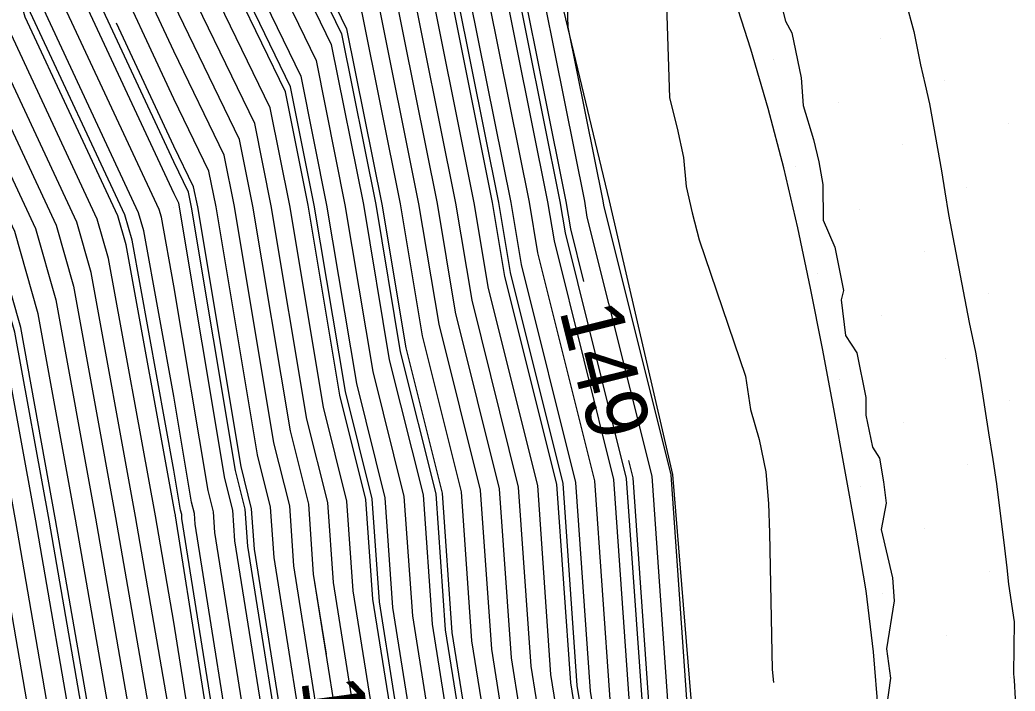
# Model space of a CAD drawing. Extents: x 2354170 to 2357230, y 866100 to 868290.
# Drawn here: x 2355304.97 to 2355337.32, y 867314.29 to 867336.1 of the extents above; entities that cross this region are included whole.
import ezdxf

# ---------------------------------------------------------------- set-up
doc = ezdxf.new("R2010")
doc.units = 0
for name, color, linetype in [('Default', 7, 'Continuous'), ('DTM Contours Major', 7, 'Continuous'), ('DTM Contours Minor', 7, 'Continuous'), ('DTM Contours Minor Text', 7, 'Continuous'), ('Exist DTM QL2 LIDAR Elevation Point', 7, 'Continuous'), ('Exist DTM Scan Elevation Point', 7, 'Continuous'), ('Exist Roads EOP', 7, 'Continuous'), ('PH Exist DTM Breakline', 7, 'Continuous')]:
    doc.layers.add(name, color=color, linetype=linetype)

msp = doc.modelspace()

# ---------------------------------------------------------------- linework, layer by layer
at = {"layer": 'Default'}
for points in [[(2355194.728, 867425.873), (2355203.967, 867420.451), (2355204.759, 867419.968), (2355215.546, 867413.395), (2355229.155, 867405.905), (2355233.984, 867403.062), (2355249.667, 867394.194), (2355258.653, 867389.057), (2355258.727, 867389.015), (2355261.386, 867386.903), (2355275.096, 867376.769), (2355281.684, 867369.726), (2355288.916, 867361.423), (2355298.503, 867349.771), (2355299.346, 867347.54), (2355303.04, 867334.535), (2355305.472, 867329.327), (2355306.138, 867327.003), (2355307.428, 867319.909), (2355309.032, 867310.676), (2355309.288, 867309.033), (2355309.726, 867299.906), (2355310.819, 867287.141), (2355311.856, 867273.989)], [(2355311.297, 867273.574), (2355310.188, 867287.632), (2355309.159, 867299.659), (2355308.746, 867308.258), (2355308.288, 867311.199), (2355306.779, 867319.882), (2355305.566, 867326.554), (2355304.8, 867329.224), (2355302.515, 867334.12), (2355299.043, 867346.344), (2355297.792, 867349.653), (2355288.811, 867360.569), (2355280.86, 867369.697), (2355274.713, 867376.269), (2355261.921, 867385.724), (2355258.255, 867388.636), (2355258.152, 867388.695), (2355249.755, 867393.495), (2355233.393, 867402.746), (2355228.876, 867405.406), (2355214.632, 867413.246), (2355204.551, 867419.389), (2355203.81, 867419.84), (2355194.048, 867425.569)], [(2355310.179, 867272.744), (2355308.928, 867288.613), (2355308.025, 867299.165), (2355307.663, 867306.709), (2355306.8, 867312.243), (2355305.482, 867319.828), (2355304.422, 867325.656), (2355303.458, 867329.019), (2355301.464, 867333.29), (2355298.436, 867343.953), (2355296.369, 867349.418), (2355288.6, 867358.86), (2355279.211, 867369.64), (2355273.947, 867375.268), (2355262.991, 867383.366), (2355257.31, 867387.879), (2355257.151, 867387.969), (2355249.929, 867392.097), (2355232.213, 867402.115), (2355228.317, 867404.408), (2355212.802, 867412.948), (2355204.133, 867418.23), (2355203.497, 867418.618), (2355192.688, 867424.961)], [(2355309.62, 867272.329), (2355308.298, 867289.104), (2355307.458, 867298.918), (2355307.121, 867305.935), (2355306.055, 867312.765), (2355304.833, 867319.801), (2355303.85, 867325.207), (2355302.787, 867328.917), (2355300.939, 867332.875), (2355298.132, 867342.758), (2355295.658, 867349.3), (2355288.495, 867358.006), (2355278.387, 867369.611), (2355273.564, 867374.768), (2355263.526, 867382.188), (2355256.838, 867387.5), (2355256.65, 867387.606), (2355250.016, 867391.398), (2355231.622, 867401.799), (2355228.038, 867403.909), (2355211.888, 867412.799), (2355203.925, 867417.65), (2355203.34, 867418.007), (2355192.009, 867424.657)], [(2355309.062, 867271.915), (2355307.667, 867289.594), (2355306.89, 867298.671), (2355306.579, 867305.16), (2355305.311, 867313.288), (2355304.185, 867319.774), (2355303.278, 867324.758), (2355302.115, 867328.814), (2355300.414, 867332.46), (2355297.828, 867341.562), (2355294.947, 867349.182), (2355288.39, 867357.152), (2355277.563, 867369.583), (2355273.181, 867374.268), (2355264.061, 867381.009), (2355256.365, 867387.121), (2355256.149, 867387.243), (2355250.103, 867390.699), (2355231.032, 867401.483), (2355227.758, 867403.41), (2355210.973, 867412.649), (2355203.716, 867417.071), (2355203.183, 867417.396), (2355191.329, 867424.353)], [(2355282.878, 867385.864), (2355282.54, 867385.36), (2355282.76, 867385.079), (2355283.173, 867383.169), (2355289.072, 867376.866), (2355292.464, 867374.185), (2355294.974, 867371.631), (2355297.38, 867368.53), (2355304.385, 867359.902), (2355308.645, 867353.167), (2355311.353, 867344.783), (2355312.436, 867342.447), (2355313.303, 867340.534), (2355315.587, 867335.818), (2355316.732, 867330.114), (2355317.511, 867325.449), (2355318.692, 867320.721), (2355319.009, 867316.194), (2355319.731, 867311.66), (2355320.166, 867304.517), (2355320.381, 867300.137), (2355320.604, 867297.426)], [(2355308.979, 867294.89), (2355308.592, 867299.412), (2355308.204, 867307.484), (2355307.544, 867311.721), (2355306.131, 867319.855), (2355304.994, 867326.105), (2355304.129, 867329.122), (2355301.99, 867333.705), (2355298.739, 867345.149), (2355297.081, 867349.535), (2355288.706, 867359.715), (2355280.036, 867369.669), (2355274.33, 867375.769), (2355267.119, 867381.099)], [(2355294.517, 867374.628), (2355296.863, 867372.241), (2355300.178, 867367.969), (2355305.215, 867361.764), (2355310.278, 867353.761), (2355312.215, 867347.765), (2355313.974, 867343.968), (2355315.383, 867340.859), (2355317.078, 867337.36), (2355318.527, 867330.141), (2355319.117, 867326.608), (2355320.55, 867320.871), (2355320.935, 867315.38), (2355321.481, 867311.955), (2355321.993, 867303.532), (2355322.159, 867300.158), (2355323.164, 867287.932), (2355324.04, 867281.913)], [(2355300.64, 867373.462), (2355305.773, 867366.847), (2355306.876, 867365.488), (2355313.544, 867354.948), (2355313.938, 867353.727), (2355317.051, 867347.009), (2355319.545, 867341.508), (2355320.06, 867340.445), (2355322.118, 867330.194), (2355322.33, 867328.925), (2355324.266, 867321.173), (2355324.787, 867313.752), (2355324.979, 867312.545), (2355325.647, 867301.56), (2355325.714, 867300.2), (2355326.119, 867295.271), (2355327.988, 867282.433), (2355328.31, 867280.548), (2355330.802, 867260.01)], [(2355301.27, 867373.665), (2355306.706, 867366.66), (2355307.153, 867366.109), (2355314.088, 867355.146), (2355314.225, 867354.721), (2355317.564, 867347.516), (2355320.238, 867341.616), (2355320.557, 867340.959), (2355322.717, 867330.203), (2355322.866, 867329.311), (2355323.291, 867327.608)], [(2355319.643, 867280.272), (2355319.601, 867280.761), (2355318.011, 867300.109), (2355317.729, 867305.831), (2355317.399, 867311.266), (2355316.442, 867317.28), (2355316.214, 867320.52), (2355315.369, 867323.905), (2355314.338, 867330.079), (2355313.598, 867333.762), (2355310.529, 867340.101), (2355310.384, 867340.419), (2355310.204, 867340.808), (2355306.468, 867352.375), (2355303.277, 867357.419), (2355293.65, 867369.278), (2355292.456, 867370.817), (2355291.21, 867372.085), (2355290.32, 867372.788)], [(2355300.018, 867371.22), (2355302.975, 867367.408), (2355306.046, 867363.626), (2355311.911, 867354.354), (2355313.077, 867350.746), (2355315.513, 867345.488), (2355317.464, 867341.183), (2355318.569, 867338.903), (2355320.323, 867330.167), (2355320.724, 867327.767), (2355322.408, 867321.022), (2355322.861, 867314.566), (2355323.23, 867312.25), (2355323.82, 867302.546), (2355323.936, 867300.179), (2355324.641, 867291.602), (2355326.061, 867281.851), (2355326.643, 867278.442), (2355326.807, 867277.088)], [(2355301.11, 867367.782), (2355305.492, 867362.385), (2355310.822, 867353.959), (2355312.502, 867348.758), (2355314.487, 867344.475), (2355316.077, 867340.967), (2355317.575, 867337.874), (2355319.126, 867330.15), (2355319.653, 867326.994), (2355321.169, 867320.922), (2355321.577, 867315.109), (2355322.064, 867312.053), (2355322.602, 867303.203), (2355322.751, 867300.165), (2355323.656, 867289.155), (2355324.776, 867281.463), (2355325.532, 867277.037), (2355327.194, 867263.344)], [(2355302.043, 867367.595), (2355305.769, 867363.006), (2355311.367, 867354.156), (2355312.789, 867349.752), (2355315, 867344.981), (2355316.771, 867341.075), (2355318.072, 867338.389), (2355319.724, 867330.158), (2355320.188, 867327.38), (2355321.789, 867320.972), (2355322.219, 867314.837), (2355322.647, 867312.152), (2355323.211, 867302.875), (2355323.344, 867300.172), (2355324.149, 867290.378), (2355325.418, 867281.657), (2355326.087, 867277.74), (2355327.915, 867262.677)], [(2355303.908, 867367.221), (2355306.322, 867364.247), (2355312.455, 867354.552), (2355313.364, 867351.74), (2355316.025, 867345.995), (2355318.158, 867341.292), (2355319.066, 867339.417), (2355320.921, 867330.176), (2355321.259, 867328.153), (2355323.027, 867321.072), (2355323.503, 867314.294), (2355323.813, 867312.348), (2355324.429, 867302.218), (2355324.529, 867300.186), (2355325.134, 867292.825), (2355326.703, 867282.045), (2355327.198, 867279.144), (2355329.359, 867261.344)], [(2355304.841, 867367.034), (2355306.599, 867364.868), (2355313, 867354.75), (2355313.651, 867352.733), (2355316.538, 867346.502), (2355318.851, 867341.4), (2355319.563, 867339.931), (2355321.52, 867330.185), (2355321.795, 867328.539), (2355323.647, 867321.122), (2355324.145, 867314.023), (2355324.396, 867312.447), (2355325.038, 867301.889), (2355325.121, 867300.193), (2355325.627, 867294.048), (2355327.345, 867282.239), (2355327.754, 867279.846), (2355330.081, 867260.677)], [(2355304.938, 867361.144), (2355309.734, 867353.563), (2355311.928, 867346.771), (2355313.461, 867343.461), (2355314.69, 867340.75), (2355316.581, 867336.846), (2355317.929, 867330.132), (2355318.582, 867326.222), (2355319.931, 867320.821), (2355320.293, 867315.652), (2355320.897, 867311.857), (2355321.384, 867303.86), (2355321.566, 867300.151), (2355322.671, 867286.709), (2355323.491, 867281.075), (2355324.421, 867275.633)], [(2355304.661, 867360.523), (2355309.19, 867353.365), (2355311.64, 867345.777), (2355312.949, 867342.954), (2355313.996, 867340.642), (2355316.084, 867336.332), (2355317.331, 867330.123), (2355318.046, 867325.836), (2355319.311, 867320.771), (2355319.651, 867315.923), (2355320.314, 867311.758), (2355320.775, 867304.189), (2355320.974, 867300.144), (2355322.179, 867285.486), (2355322.849, 867280.881), (2355323.865, 867274.931)], [(2355304.108, 867359.282), (2355308.101, 867352.969), (2355311.066, 867343.79), (2355311.923, 867341.94), (2355312.609, 867340.426), (2355315.09, 867335.304), (2355316.134, 867330.105), (2355316.975, 867325.063), (2355318.072, 867320.671), (2355318.368, 867316.466), (2355319.148, 867311.562), (2355319.557, 867304.846), (2355319.788, 867300.13), (2355321.193, 867283.039), (2355321.564, 867280.494), (2355322.754, 867273.527)], [(2355303.831, 867358.661), (2355307.557, 867352.771), (2355310.779, 867342.796), (2355311.41, 867341.433), (2355311.916, 867340.317), (2355314.593, 867334.79), (2355315.535, 867330.097), (2355316.44, 867324.677), (2355317.453, 867320.62), (2355317.726, 867316.737), (2355318.565, 867311.463), (2355318.948, 867305.174), (2355319.196, 867300.123), (2355320.701, 867281.816), (2355320.922, 867280.3), (2355322.199, 867272.824)], [(2355303.554, 867358.04), (2355307.012, 867352.573), (2355310.492, 867341.802), (2355310.897, 867340.926), (2355311.222, 867340.209), (2355314.095, 867334.276), (2355314.937, 867330.088), (2355315.905, 867324.291), (2355316.834, 867320.57), (2355317.084, 867317.009), (2355317.982, 867311.365), (2355318.339, 867305.503), (2355318.603, 867300.116), (2355320.208, 867280.593), (2355320.279, 867280.106), (2355321.643, 867272.122)], [(2355319.975, 867273.978), (2355319.122, 867279.381), (2355319.013, 867280.763), (2355318.892, 867282.181), (2355317.418, 867300.102), (2355317.12, 867306.16), (2355316.816, 867311.168), (2355315.8, 867317.552), (2355315.595, 867320.47), (2355314.834, 867323.519), (2355313.74, 867330.07), (2355313.101, 867333.248), (2355309.975, 867339.704), (2355309.869, 867339.931), (2355309.794, 867340.195), (2355305.924, 867352.178), (2355303.001, 867356.799)], [(2355319.975, 867270.024), (2355318.563, 867278.966), (2355318.383, 867281.253), (2355318.182, 867283.601), (2355316.826, 867300.095), (2355316.511, 867306.488), (2355316.233, 867311.07), (2355315.158, 867317.823), (2355314.976, 867320.42), (2355314.298, 867323.132), (2355313.141, 867330.061), (2355312.604, 867332.734), (2355309.975, 867338.164), (2355309.344, 867339.516), (2355308.896, 867341.094), (2355305.38, 867351.98), (2355302.724, 867356.178)], [(2355296.55, 867353.127), (2355299.214, 867349.889), (2355299.65, 867348.735), (2355303.566, 867334.95), (2355306.143, 867329.429), (2355306.71, 867327.452), (2355308.077, 867319.936), (2355309.776, 867310.154), (2355309.83, 867309.807), (2355309.975, 867306.788), (2355310.308, 867300.018), (2355310.374, 867299.217), (2355311.449, 867286.65), (2355312.415, 867274.403), (2355313.279, 867268.935), (2355313.166, 867262.873), (2355313.783, 867256.212), (2355313.805, 867255.829)], [(2355318.15, 867269.72), (2355316.886, 867277.722), (2355316.492, 867282.725), (2355316.052, 867287.86), (2355315.048, 867300.074), (2355314.684, 867307.474), (2355314.484, 867310.775), (2355313.232, 867318.637), (2355313.118, 867320.269), (2355312.692, 867321.974), (2355311.346, 867330.035), (2355311.113, 867331.192), (2355309.975, 867333.543), (2355307.768, 867338.271), (2355306.201, 867343.789), (2355303.747, 867351.386)], [(2355318.759, 867269.818), (2355317.445, 867278.136), (2355317.122, 867282.235), (2355316.762, 867286.44), (2355315.641, 867300.081), (2355315.293, 867307.145), (2355315.067, 867310.873), (2355313.874, 867318.366), (2355313.737, 867320.319), (2355313.227, 867322.36), (2355311.944, 867330.044), (2355311.61, 867331.706), (2355309.975, 867335.083), (2355308.293, 867338.686), (2355307.099, 867342.891), (2355304.291, 867351.584)], [(2355319.985, 867251.785), (2355319.975, 867251.867), (2355319.19, 867260.343), (2355319.368, 867269.916), (2355318.004, 867278.551), (2355317.752, 867281.744), (2355317.472, 867285.02), (2355316.233, 867300.088), (2355315.902, 867306.817), (2355315.65, 867310.971), (2355314.516, 867318.094), (2355314.356, 867320.369), (2355313.763, 867322.746), (2355312.543, 867330.052), (2355312.107, 867332.22), (2355309.975, 867336.624), (2355308.819, 867339.101), (2355307.997, 867341.992), (2355305.42, 867349.972)], [(2355314.651, 867276.062), (2355313.97, 867284.688), (2355313.213, 867293.538), (2355312.678, 867300.046), (2355312.248, 867308.788), (2355312.151, 867310.381), (2355310.664, 867319.723), (2355310.64, 867320.068), (2355310.55, 867320.429), (2355309.975, 867323.873), (2355308.997, 867329.247), (2355308.828, 867329.839), (2355305.667, 867336.61), (2355302.607, 867347.382)], [(2355315.21, 867276.477), (2355314.601, 867284.197), (2355313.923, 867292.118), (2355313.27, 867300.053), (2355312.857, 867308.459), (2355312.734, 867310.48), (2355311.306, 867319.451), (2355311.259, 867320.118), (2355311.085, 867320.815), (2355309.975, 867327.466), (2355309.569, 867329.696), (2355309.499, 867329.942), (2355306.192, 867337.025), (2355303.505, 867346.484)], [(2355304.404, 867345.586), (2355306.717, 867337.441), (2355309.975, 867330.462), (2355310.119, 867330.164), (2355310.149, 867330.017), (2355311.621, 867321.201), (2355311.879, 867320.169), (2355311.948, 867319.18), (2355313.317, 867310.578), (2355313.466, 867308.131), (2355313.863, 867300.06), (2355314.633, 867290.699), (2355315.231, 867283.707), (2355315.768, 867276.892), (2355316.932, 867269.524)], [(2355321.054, 867341.473), (2355323.315, 867330.211), (2355323.401, 867329.698), (2355325.505, 867321.273), (2355326.071, 867313.209), (2355326.145, 867312.742), (2355326.865, 867300.903), (2355326.899, 867300.214), (2355327.104, 867297.717), (2355329.272, 867282.821), (2355329.421, 867281.953), (2355331.579, 867264.169)], [(2355322.616, 867340.913), (2355322.779, 867335.871), (2355323.914, 867330.22), (2355323.936, 867330.084), (2355326.124, 867321.323), (2355326.713, 867312.937), (2355326.728, 867312.84), (2355327.474, 867300.575), (2355327.491, 867300.221), (2355327.597, 867298.94), (2355329.915, 867283.015), (2355329.976, 867282.655), (2355330.87, 867275.286)], [(2355325.923, 867338.595), (2355326.085, 867333.57), (2355326.335, 867332.584), (2355326.542, 867331.629), (2355326.624, 867330.695), (2355326.82, 867329.838), (2355327.048, 867328.959), (2355328.556, 867324.529), (2355328.71, 867323.449), (2355328.998, 867322.473), (2355329.21, 867321.419), (2355329.303, 867320.386), (2355329.336, 867319.44), (2355329.424, 867314.999), (2355329.462, 867314.571)], [(2355316.686, 867238.964), (2355316.634, 867239.341), (2355316.629, 867239.435), (2355316.122, 867246.919), (2355315.697, 867254.295), (2355314.973, 867262.114), (2355315.105, 867269.229), (2355314.092, 867275.648), (2355313.34, 867285.179), (2355312.503, 867294.958), (2355312.085, 867300.039), (2355311.639, 867309.117), (2355311.568, 867310.283), (2355310.022, 867319.994), (2355310.021, 867320.018), (2355310.014, 867320.043), (2355309.975, 867320.28), (2355308.425, 867328.798), (2355308.156, 867329.737), (2355305.141, 867336.195), (2355304.717, 867337.689)], [(2355329.629, 867336.963), (2355329.855, 867336.068), (2355330.058, 867335.679), (2355330.359, 867334.221), (2355330.431, 867333.327), (2355330.766, 867332.217), (2355330.938, 867331.492), (2355331.065, 867330.756), (2355331.074, 867329.597), (2355331.452, 867328.723), (2355331.735, 867327.316), (2355331.667, 867327.003), (2355331.803, 867325.844), (2355332.172, 867325.281), (2355332.467, 867323.834), (2355332.465, 867323.264), (2355332.679, 867322.22), (2355332.911, 867321.866), (2355333.039, 867321.096), (2355333.121, 867320.404), (2355332.96, 867319.541), (2355333.331, 867317.971), (2355333.388, 867317.229), (2355333.137, 867315.665), (2355333.262, 867314.717), (2355333.126, 867313.709)], [(2355333.75, 867336.727), (2355334.024, 867335.729), (2355334.245, 867334.648), (2355334.389, 867333.999), (2355334.528, 867333.372), (2355334.918, 867331.205), (2355335.03, 867330.521), (2355335.149, 867329.78), (2355335.531, 867327.802), (2355335.824, 867326.27), (2355336.025, 867325.312), (2355336.193, 867324.366), (2355336.452, 867322.689), (2355336.595, 867321.82), (2355336.707, 867321.028), (2355336.966, 867318.934), (2355337.048, 867318.304), (2355337.102, 867317.769), (2355337.28, 867316.547), (2355337.265, 867314.856), (2355337.274, 867314.742), (2355337.28, 867314.654), (2355337.315, 867314.043)], [(2355319.397, 867237.112), (2355319.027, 867239.822), (2355319.025, 867239.849), (2355318.421, 867248.766), (2355318.25, 867251.74), (2355317.383, 867261.102), (2355317.541, 867269.622), (2355316.327, 867277.307), (2355315.861, 867283.216), (2355315.342, 867289.279), (2355314.456, 867300.067), (2355314.075, 867307.802), (2355313.9, 867310.676), (2355312.59, 867318.909), (2355312.498, 867320.219), (2355312.156, 867321.588), (2355310.747, 867330.026), (2355310.616, 867330.678), (2355309.975, 867332.003), (2355308.112, 867335.993)], [(2355313.533, 867275.233), (2355312.71, 867285.669), (2355311.793, 867296.377), (2355311.493, 867300.032), (2355311.03, 867309.445), (2355310.985, 867310.185), (2355309.975, 867316.531), (2355309.374, 867319.989), (2355307.853, 867328.349), (2355307.485, 867329.634), (2355304.616, 867335.78)], [(2355312.974, 867274.818), (2355312.079, 867286.16), (2355311.083, 867297.797), (2355310.9, 867300.025), (2355310.421, 867309.774), (2355310.402, 867310.086), (2355309.975, 867312.769), (2355308.725, 867319.962), (2355307.282, 867327.9), (2355306.814, 867329.532), (2355304.091, 867335.365)], [(2355324.745, 867321.786), (2355324.886, 867321.223), (2355325.429, 867313.48), (2355325.562, 867312.643), (2355326.256, 867301.232), (2355326.306, 867300.207), (2355326.612, 867296.494), (2355328.63, 867282.627), (2355328.865, 867281.251), (2355331.524, 867259.343), (2355331.517, 867259.021), (2355331.552, 867258.718), (2355331.573, 867258.453), (2355331.885, 867229.518), (2355331.928, 867229.182), (2355332.073, 867223.063), (2355332.065, 867222.909), (2355332.07, 867222.755), (2355332.084, 867222.204)]]:
    msp.add_lwpolyline(points, dxfattribs=at)
at = {"layer": 'DTM Contours Major'}
for points in [[(2355319.853, 867280.109), (2355319.838, 867280.288), (2355318.208, 867300.112), (2355317.932, 867305.722), (2355317.593, 867311.299), (2355316.656, 867317.19), (2355316.421, 867320.537), (2355315.548, 867324.033), (2355314.538, 867330.082), (2355313.764, 867333.933), (2355310.76, 867340.137), (2355310.555, 867340.588), (2355310.3, 867341.139), (2355306.65, 867352.441), (2355303.37, 867357.626), (2355293.961, 867369.216), (2355292.666, 867370.885), (2355291.315, 867372.26), (2355290.715, 867372.734)], [(2355310.101, 867278.738), (2355309.348, 867288.286), (2355308.403, 867299.329), (2355308.024, 867307.226), (2355307.296, 867311.895), (2355305.915, 867319.846), (2355304.803, 867325.955), (2355303.905, 867329.088), (2355301.815, 867333.566), (2355298.638, 867344.75), (2355296.843, 867349.496), (2355288.671, 867359.43), (2355279.761, 867369.659), (2355279.011, 867370.461)], [(2355325.923, 867338.595), (2355326.085, 867333.57), (2355326.335, 867332.584), (2355326.542, 867331.629), (2355326.624, 867330.695), (2355326.82, 867329.838), (2355327.048, 867328.959), (2355328.556, 867324.529), (2355328.71, 867323.449), (2355328.998, 867322.473), (2355329.21, 867321.419), (2355329.303, 867320.386), (2355329.336, 867319.44), (2355329.424, 867314.999), (2355329.462, 867314.571)]]:
    msp.add_lwpolyline(points, dxfattribs=at)
at = {"layer": 'DTM Contours Minor'}
for points in [[(2355292.179, 867379.306), (2355294.45, 867377.511), (2355298.961, 867372.919), (2355303.286, 867367.346), (2355306.138, 867363.833), (2355312.092, 867354.42), (2355313.172, 867351.077), (2355315.684, 867345.657), (2355317.695, 867341.22), (2355318.734, 867339.074), (2355320.522, 867330.17), (2355320.902, 867327.895), (2355322.615, 867321.039), (2355323.075, 867314.475), (2355323.424, 867312.283), (2355324.023, 867302.437), (2355324.134, 867300.182), (2355324.806, 867292.009), (2355326.275, 867281.916), (2355326.828, 867278.676), (2355328.878, 867261.788)], [(2355276.883, 867375.768), (2355282.508, 867369.755), (2355289.021, 867362.277), (2355299.214, 867349.889), (2355299.65, 867348.735), (2355303.566, 867334.95), (2355306.143, 867329.429), (2355306.71, 867327.452), (2355308.077, 867319.936), (2355309.776, 867310.154), (2355309.83, 867309.807), (2355309.975, 867306.788), (2355310.308, 867300.018), (2355310.374, 867299.217), (2355311.449, 867286.65), (2355312.415, 867274.403)], [(2355317.338, 867269.589), (2355316.141, 867277.169), (2355315.651, 867283.38), (2355315.106, 867289.752), (2355314.258, 867300.065), (2355313.872, 867307.912), (2355313.706, 867310.644), (2355312.376, 867318.999), (2355312.292, 867320.202), (2355311.978, 867321.459), (2355310.548, 867330.023), (2355310.451, 867330.507), (2355309.975, 867331.489), (2355307.068, 867337.717), (2355305.003, 867344.987), (2355303.021, 867351.122), (2355301.524, 867353.488), (2355292.969, 867364.026), (2355289.723, 867367.972), (2355288.003, 867369.946), (2355284.542, 867373.646)], [(2355301.06, 867373.597), (2355306.395, 867366.722), (2355307.061, 867365.902), (2355313.907, 867355.08), (2355314.13, 867354.39), (2355317.393, 867347.347), (2355320.007, 867341.58), (2355320.391, 867340.787), (2355322.517, 867330.2), (2355322.687, 867329.183), (2355324.679, 867321.206), (2355325.215, 867313.571), (2355325.368, 867312.611), (2355326.053, 867301.341), (2355326.109, 867300.205), (2355326.447, 867296.086), (2355328.416, 867282.562), (2355328.68, 867281.017), (2355331.214, 867260.134)], [(2355300.178, 867367.969), (2355305.215, 867361.764), (2355310.278, 867353.761), (2355312.215, 867347.765), (2355313.974, 867343.968), (2355315.383, 867340.859), (2355317.078, 867337.36), (2355318.527, 867330.141), (2355319.117, 867326.608), (2355320.55, 867320.871), (2355320.935, 867315.38), (2355321.481, 867311.955), (2355321.491, 867311.789)], [(2355304.292, 867359.695), (2355308.464, 867353.101), (2355311.257, 867344.452), (2355312.265, 867342.278), (2355313.072, 867340.498), (2355315.421, 867335.647), (2355316.533, 867330.111), (2355317.332, 867325.321), (2355318.485, 867320.704), (2355318.795, 867316.285), (2355319.537, 867311.627), (2355319.963, 867304.627), (2355320.183, 867300.135), (2355321.522, 867283.855), (2355321.992, 867280.623), (2355323.125, 867273.995)], [(2355314.93, 867315.494), (2355314.516, 867318.094), (2355314.356, 867320.369), (2355313.763, 867322.746), (2355312.543, 867330.052), (2355312.107, 867332.22), (2355309.975, 867336.624), (2355308.819, 867339.101), (2355307.997, 867341.992), (2355304.835, 867351.782)], [(2355311.859, 867308.672), (2355311.842, 867309.007), (2355311.763, 867310.316), (2355310.236, 867319.904), (2355310.227, 867320.035), (2355310.193, 867320.172), (2355309.975, 867321.477), (2355308.616, 867328.948), (2355308.38, 867329.771), (2355305.317, 867336.334), (2355302.008, 867347.981)]]:
    msp.add_lwpolyline(points, dxfattribs=at)
at = {"layer": 'Exist DTM QL2 LIDAR Elevation Point'}
for p, q in [((2355309.975, 867330.014), (2355309.975, 867330.014)), ((2355309.975, 867320.014), (2355309.975, 867320.014))]:
    msp.add_line(p, q, dxfattribs=at)
at = {"layer": 'Exist DTM Scan Elevation Point'}
for p, q in [((2355332.944, 867335.509), (2355332.944, 867335.509)), ((2355329.479, 867334.803), (2355329.479, 867334.803)), ((2355335.029, 867334.129), (2355335.029, 867334.129)), ((2355331.564, 867333.424), (2355331.564, 867333.424)), ((2355337.114, 867332.75), (2355337.114, 867332.75)), ((2355333.649, 867332.044), (2355333.649, 867332.044)), ((2355330.185, 867331.339), (2355330.185, 867331.339)), ((2355335.734, 867330.665), (2355335.734, 867330.665)), ((2355332.27, 867329.959), (2355332.27, 867329.959)), ((2355334.355, 867328.58), (2355334.355, 867328.58)), ((2355330.89, 867327.874), (2355330.89, 867327.874)), ((2355336.44, 867327.201), (2355336.44, 867327.201)), ((2355332.975, 867326.495), (2355332.975, 867326.495)), ((2355335.06, 867325.116), (2355335.06, 867325.116)), ((2355331.596, 867324.41), (2355331.596, 867324.41)), ((2355337.145, 867323.736), (2355337.145, 867323.736)), ((2355333.681, 867323.031), (2355333.681, 867323.031)), ((2355335.766, 867321.651), (2355335.766, 867321.651)), ((2355332.301, 867320.946), (2355332.301, 867320.946)), ((2355334.386, 867319.566), (2355334.386, 867319.566)), ((2355336.471, 867318.187), (2355336.471, 867318.187)), ((2355333.007, 867317.481), (2355333.007, 867317.481)), ((2355335.092, 867316.102), (2355335.092, 867316.102)), ((2355337.177, 867314.722), (2355337.177, 867314.722))]:
    msp.add_line(p, q, dxfattribs=at)
at = {"layer": 'Exist Roads EOP'}
msp.add_lwpolyline([(2355333.416, 867303.592), (2355333.32, 867305.589), (2355333.221, 867307.587), (2355333.116, 867309.584), (2355333.003, 867311.581), (2355332.874, 867313.577), (2355332.712, 867315.57), (2355332.471, 867317.556), (2355332.135, 867319.527), (2355331.784, 867321.496), (2355331.427, 867323.464), (2355331.057, 867325.429), (2355330.667, 867327.391), (2355330.25, 867329.347), (2355329.794, 867331.294), (2355329.287, 867333.229), (2355328.73, 867335.149), (2355328.12, 867337.054)], dxfattribs=at)
at = {"layer": 'PH Exist DTM Breakline'}
msp.add_lwpolyline([(2355331.788, 867125.933), (2355331.895, 867160.008), (2355332.095, 867192.96), (2355332.294, 867229.157), (2355331.909, 867258.987), (2355330.369, 867283.152), (2355328.116, 867300.229), (2355326.882, 867312.866), (2355326.195, 867321.329), (2355324.13, 867330.223), (2355321.362, 867341.792), (2355317.99, 867347.937), (2355314.379, 867355.251), (2355307.342, 867366.532), (2355301.326, 867373.683), (2355295.488, 867379.25), (2355288.031, 867384.762), (2355286.14, 867386.551), (2355286.514, 867387.031), (2355286.635, 867388.655), (2355285.418, 867389.374), (2355282.861, 867389.676), (2355280.46, 867391.235)], dxfattribs=at)

# ---------------------------------------------------------------- texts
at = {"layer": 'Default'}
msp.add_text('149', height=2, rotation=284.022, dxfattribs=at).set_placement((2355322.496, 867326.663))
at = {"layer": 'DTM Contours Minor Text'}
msp.add_text('144', height=2, rotation=277.7276, dxfattribs=at).set_placement((2355314.105, 867314.651))

doc.saveas('drawing.dxf')
